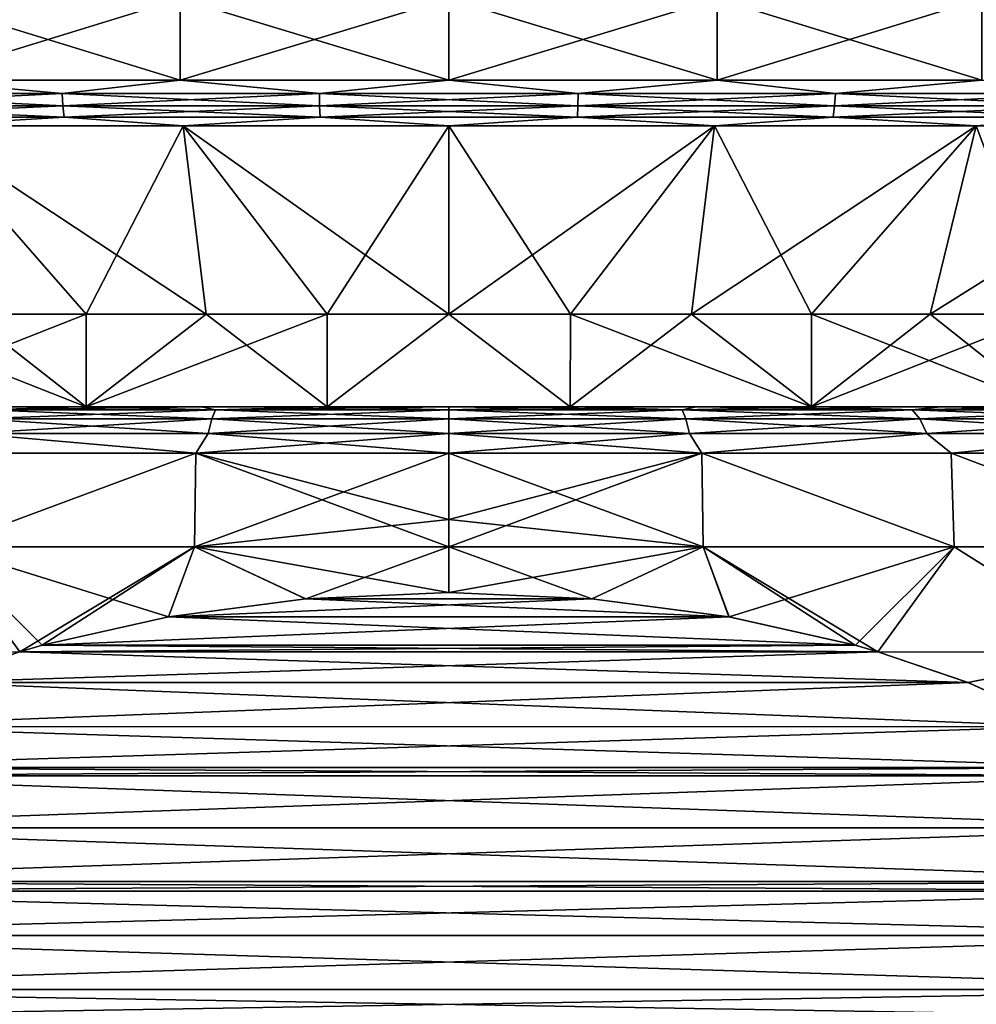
# Model space of a CAD drawing. Header units: millimetres. Extents: x -139 to 106, y -8 to 139.
# Tile 417 of 459: x 74.19 to 79.34, y 41.32 to 46.62. Entities that reach past the tile are written whole.
import ezdxf

# ---------------------------------------------------------------- set-up
doc = ezdxf.new("R2010")
doc.units = ezdxf.units.MM
doc.header["$LTSCALE"] = 53.842063
for name, color, linetype in [('171', 7, 'CONTINUOUS'), ('172', 7, 'CONTINUOUS'), ('173', 7, 'CONTINUOUS'), ('174', 7, 'CONTINUOUS'), ('175', 7, 'CONTINUOUS'), ('176', 7, 'CONTINUOUS'), ('177', 7, 'CONTINUOUS'), ('178', 7, 'CONTINUOUS'), ('411', 7, 'CONTINUOUS'), ('412', 7, 'CONTINUOUS'), ('415', 7, 'CONTINUOUS'), ('418', 7, 'CONTINUOUS'), ('419', 7, 'CONTINUOUS'), ('420', 7, 'CONTINUOUS'), ('423', 7, 'CONTINUOUS')]:
    doc.layers.add(name, color=color, linetype=linetype)

msp = doc.modelspace()

# ---------------------------------------------------------------- linework, layer by layer
at = {"layer": '171', "color": 7, "linetype": 'CONTINUOUS', "true_color": 0x009900}
for points in [[(73.6282, 46.7379, -11.6513), (75.0536, 46.7379, -11.9125), (73.6282, 46.2969, -11.6513), (73.6282, 46.7379, -11.6513)], [(73.6282, 46.2969, -11.6513), (75.0536, 46.7379, -11.9125), (75.0536, 46.2969, -11.9125), (73.6282, 46.2969, -11.6513)], [(75.0536, 46.7379, -11.9125), (76.5, 46.7379, -12), (75.0536, 46.2969, -11.9125), (75.0536, 46.7379, -11.9125)], [(75.0536, 46.2969, -11.9125), (76.5, 46.7379, -12), (76.5, 46.2969, -12), (75.0536, 46.2969, -11.9125)], [(76.5, 46.7379, -12), (77.9464, 46.7379, -11.9125), (76.5, 46.2969, -12), (76.5, 46.7379, -12)], [(76.5, 46.2969, -12), (77.9464, 46.7379, -11.9125), (77.9464, 46.2969, -11.9125), (76.5, 46.2969, -12)], [(77.9464, 46.7379, -11.9125), (79.3718, 46.7379, -11.6513), (77.9464, 46.2969, -11.9125), (77.9464, 46.7379, -11.9125)], [(77.9464, 46.2969, -11.9125), (79.3718, 46.7379, -11.6513), (79.3718, 46.2969, -11.6513), (77.9464, 46.2969, -11.9125)]]:
    msp.add_3dface(points, dxfattribs=at)
at = {"layer": '172', "color": 7, "linetype": 'CONTINUOUS', "true_color": 0x009900}
for points in [[(75.0536, 46.7379, 11.9125), (73.6282, 46.7379, 11.6513), (75.0536, 46.2969, 11.9125), (75.0536, 46.7379, 11.9125)], [(75.0536, 46.2969, 11.9125), (73.6282, 46.7379, 11.6513), (73.6282, 46.2969, 11.6513), (75.0536, 46.2969, 11.9125)], [(76.5, 46.7379, 12), (75.0536, 46.7379, 11.9125), (76.5, 46.2969, 12), (76.5, 46.7379, 12)], [(76.5, 46.2969, 12), (75.0536, 46.7379, 11.9125), (75.0536, 46.2969, 11.9125), (76.5, 46.2969, 12)], [(77.9464, 46.7379, 11.9125), (76.5, 46.7379, 12), (77.9464, 46.2969, 11.9125), (77.9464, 46.7379, 11.9125)], [(77.9464, 46.2969, 11.9125), (76.5, 46.7379, 12), (76.5, 46.2969, 12), (77.9464, 46.2969, 11.9125)], [(79.3718, 46.7379, 11.6513), (77.9464, 46.7379, 11.9125), (79.3718, 46.2969, 11.6513), (79.3718, 46.7379, 11.6513)], [(79.3718, 46.2969, 11.6513), (77.9464, 46.7379, 11.9125), (77.9464, 46.2969, 11.9125), (79.3718, 46.2969, 11.6513)]]:
    msp.add_3dface(points, dxfattribs=at)
at = {"layer": '173', "color": 7, "linetype": 'CONTINUOUS', "true_color": 0x009900}
for points in [[(74.4177, 46.2258, 11.8093), (73.6282, 46.2969, 11.6513), (73.0608, 46.2258, 11.4877), (74.4177, 46.2258, 11.8093)], [(75.0536, 46.2969, 11.9125), (73.6282, 46.2969, 11.6513), (74.4177, 46.2258, 11.8093), (75.0536, 46.2969, 11.9125)], [(75.8028, 46.2258, 11.9711), (75.0536, 46.2969, 11.9125), (74.4177, 46.2258, 11.8093), (75.8028, 46.2258, 11.9711)], [(76.5, 46.2969, 12), (75.0536, 46.2969, 11.9125), (75.8028, 46.2258, 11.9711), (76.5, 46.2969, 12)], [(77.1972, 46.2258, 11.9711), (76.5, 46.2969, 12), (75.8028, 46.2258, 11.9711), (77.1972, 46.2258, 11.9711)], [(77.9464, 46.2969, 11.9125), (76.5, 46.2969, 12), (77.1972, 46.2258, 11.9711), (77.9464, 46.2969, 11.9125)], [(78.5823, 46.2258, 11.8093), (77.9464, 46.2969, 11.9125), (77.1972, 46.2258, 11.9711), (78.5823, 46.2258, 11.8093)], [(79.3718, 46.2969, 11.6513), (77.9464, 46.2969, 11.9125), (78.5823, 46.2258, 11.8093), (79.3718, 46.2969, 11.6513)], [(79.9392, 46.2258, 11.4877), (79.3718, 46.2969, 11.6513), (78.5823, 46.2258, 11.8093), (79.9392, 46.2258, 11.4877)], [(74.4177, 46.2258, 11.8093), (73.0608, 46.2258, 11.4877), (74.4221, 46.1585, 11.7843), (74.4177, 46.2258, 11.8093)], [(73.0608, 46.2258, 11.4877), (73.0681, 46.1585, 11.4634), (74.4221, 46.1585, 11.7843), (73.0608, 46.2258, 11.4877)], [(75.8028, 46.2258, 11.9711), (74.4177, 46.2258, 11.8093), (75.8042, 46.1585, 11.9459), (75.8028, 46.2258, 11.9711)], [(74.4177, 46.2258, 11.8093), (74.4221, 46.1585, 11.7843), (75.8042, 46.1585, 11.9459), (74.4177, 46.2258, 11.8093)], [(77.1972, 46.2258, 11.9711), (75.8028, 46.2258, 11.9711), (77.1958, 46.1585, 11.9459), (77.1972, 46.2258, 11.9711)], [(75.8028, 46.2258, 11.9711), (75.8042, 46.1585, 11.9459), (77.1958, 46.1585, 11.9459), (75.8028, 46.2258, 11.9711)], [(77.1972, 46.2258, 11.9711), (77.1958, 46.1585, 11.9459), (78.5779, 46.1585, 11.7843), (77.1972, 46.2258, 11.9711)], [(78.5823, 46.2258, 11.8093), (77.1972, 46.2258, 11.9711), (78.5779, 46.1585, 11.7843), (78.5823, 46.2258, 11.8093)], [(78.5823, 46.2258, 11.8093), (78.5779, 46.1585, 11.7843), (79.9319, 46.1585, 11.4634), (78.5823, 46.2258, 11.8093)], [(79.9392, 46.2258, 11.4877), (78.5823, 46.2258, 11.8093), (79.9319, 46.1585, 11.4634), (79.9392, 46.2258, 11.4877)], [(73.0797, 46.0991, 11.4246), (74.4291, 46.0991, 11.7444), (73.0681, 46.1585, 11.4634), (73.0797, 46.0991, 11.4246)], [(73.0681, 46.1585, 11.4634), (74.4291, 46.0991, 11.7444), (74.4221, 46.1585, 11.7843), (73.0681, 46.1585, 11.4634)], [(74.4291, 46.0991, 11.7444), (75.8066, 46.0991, 11.9054), (74.4221, 46.1585, 11.7843), (74.4291, 46.0991, 11.7444)], [(74.4221, 46.1585, 11.7843), (75.8066, 46.0991, 11.9054), (75.8042, 46.1585, 11.9459), (74.4221, 46.1585, 11.7843)], [(75.8066, 46.0991, 11.9054), (77.1934, 46.0991, 11.9054), (75.8042, 46.1585, 11.9459), (75.8066, 46.0991, 11.9054)], [(75.8042, 46.1585, 11.9459), (77.1934, 46.0991, 11.9054), (77.1958, 46.1585, 11.9459), (75.8042, 46.1585, 11.9459)], [(77.1934, 46.0991, 11.9054), (78.5709, 46.0991, 11.7444), (77.1958, 46.1585, 11.9459), (77.1934, 46.0991, 11.9054)], [(77.1958, 46.1585, 11.9459), (78.5709, 46.0991, 11.7444), (78.5779, 46.1585, 11.7843), (77.1958, 46.1585, 11.9459)], [(78.5709, 46.0991, 11.7444), (79.9203, 46.0991, 11.4246), (78.5779, 46.1585, 11.7843), (78.5709, 46.0991, 11.7444)], [(78.5779, 46.1585, 11.7843), (79.9203, 46.0991, 11.4246), (79.9319, 46.1585, 11.4634), (78.5779, 46.1585, 11.7843)], [(73.0797, 46.0991, 11.4246), (73.6588, 46.0512, 11.5271), (74.4291, 46.0991, 11.7444), (73.0797, 46.0991, 11.4246)], [(73.6588, 46.0512, 11.5271), (75.069, 46.0512, 11.7855), (74.4291, 46.0991, 11.7444), (73.6588, 46.0512, 11.5271)], [(74.4291, 46.0991, 11.7444), (75.069, 46.0512, 11.7855), (75.8066, 46.0991, 11.9054), (74.4291, 46.0991, 11.7444)], [(75.069, 46.0512, 11.7855), (76.5, 46.0512, 11.8721), (75.8066, 46.0991, 11.9054), (75.069, 46.0512, 11.7855)], [(75.8066, 46.0991, 11.9054), (76.5, 46.0512, 11.8721), (77.1934, 46.0991, 11.9054), (75.8066, 46.0991, 11.9054)], [(76.5, 46.0512, 11.8721), (77.931, 46.0512, 11.7855), (77.1934, 46.0991, 11.9054), (76.5, 46.0512, 11.8721)], [(77.1934, 46.0991, 11.9054), (77.931, 46.0512, 11.7855), (78.5709, 46.0991, 11.7444), (77.1934, 46.0991, 11.9054)], [(77.931, 46.0512, 11.7855), (79.3412, 46.0512, 11.5271), (78.5709, 46.0991, 11.7444), (77.931, 46.0512, 11.7855)], [(78.5709, 46.0991, 11.7444), (79.3412, 46.0512, 11.5271), (79.9203, 46.0991, 11.4246), (78.5709, 46.0991, 11.7444)], [(79.3412, 46.0512, 11.5271), (80.7099, 46.0512, 11.1006), (79.9203, 46.0991, 11.4246), (79.3412, 46.0512, 11.5271)]]:
    msp.add_3dface(points, dxfattribs=at)
at = {"layer": '174', "color": 7, "linetype": 'CONTINUOUS', "true_color": 0x009900}
for points in [[(73.0608, 46.2258, -11.4877), (73.6282, 46.2969, -11.6513), (74.4177, 46.2258, -11.8093), (73.0608, 46.2258, -11.4877)], [(73.6282, 46.2969, -11.6513), (75.0536, 46.2969, -11.9125), (74.4177, 46.2258, -11.8093), (73.6282, 46.2969, -11.6513)], [(74.4177, 46.2258, -11.8093), (75.0536, 46.2969, -11.9125), (75.8028, 46.2258, -11.9711), (74.4177, 46.2258, -11.8093)], [(75.0536, 46.2969, -11.9125), (76.5, 46.2969, -12), (75.8028, 46.2258, -11.9711), (75.0536, 46.2969, -11.9125)], [(75.8028, 46.2258, -11.9711), (76.5, 46.2969, -12), (77.1972, 46.2258, -11.9711), (75.8028, 46.2258, -11.9711)], [(76.5, 46.2969, -12), (77.9464, 46.2969, -11.9125), (77.1972, 46.2258, -11.9711), (76.5, 46.2969, -12)], [(77.1972, 46.2258, -11.9711), (77.9464, 46.2969, -11.9125), (78.5823, 46.2258, -11.8093), (77.1972, 46.2258, -11.9711)], [(77.9464, 46.2969, -11.9125), (79.3718, 46.2969, -11.6513), (78.5823, 46.2258, -11.8093), (77.9464, 46.2969, -11.9125)], [(78.5823, 46.2258, -11.8093), (79.3718, 46.2969, -11.6513), (79.9392, 46.2258, -11.4877), (78.5823, 46.2258, -11.8093)], [(73.0608, 46.2258, -11.4877), (74.4177, 46.2258, -11.8093), (73.0681, 46.1585, -11.4634), (73.0608, 46.2258, -11.4877)], [(74.4177, 46.2258, -11.8093), (74.4221, 46.1585, -11.7843), (73.0681, 46.1585, -11.4634), (74.4177, 46.2258, -11.8093)], [(74.4177, 46.2258, -11.8093), (75.8028, 46.2258, -11.9711), (74.4221, 46.1585, -11.7843), (74.4177, 46.2258, -11.8093)], [(75.8028, 46.2258, -11.9711), (75.8042, 46.1585, -11.9459), (74.4221, 46.1585, -11.7843), (75.8028, 46.2258, -11.9711)], [(75.8028, 46.2258, -11.9711), (77.1972, 46.2258, -11.9711), (75.8042, 46.1585, -11.9459), (75.8028, 46.2258, -11.9711)], [(77.1972, 46.2258, -11.9711), (77.1958, 46.1585, -11.9459), (75.8042, 46.1585, -11.9459), (77.1972, 46.2258, -11.9711)], [(77.1972, 46.2258, -11.9711), (78.5823, 46.2258, -11.8093), (77.1958, 46.1585, -11.9459), (77.1972, 46.2258, -11.9711)], [(78.5823, 46.2258, -11.8093), (78.5779, 46.1585, -11.7843), (77.1958, 46.1585, -11.9459), (78.5823, 46.2258, -11.8093)], [(78.5823, 46.2258, -11.8093), (79.9392, 46.2258, -11.4877), (78.5779, 46.1585, -11.7843), (78.5823, 46.2258, -11.8093)], [(79.9392, 46.2258, -11.4877), (79.9319, 46.1585, -11.4634), (78.5779, 46.1585, -11.7843), (79.9392, 46.2258, -11.4877)], [(74.4221, 46.1585, -11.7843), (73.0797, 46.0991, -11.4246), (73.0681, 46.1585, -11.4634), (74.4221, 46.1585, -11.7843)], [(74.4291, 46.0991, -11.7444), (73.0797, 46.0991, -11.4246), (74.4221, 46.1585, -11.7843), (74.4291, 46.0991, -11.7444)], [(75.8042, 46.1585, -11.9459), (74.4291, 46.0991, -11.7444), (74.4221, 46.1585, -11.7843), (75.8042, 46.1585, -11.9459)], [(75.8066, 46.0991, -11.9054), (74.4291, 46.0991, -11.7444), (75.8042, 46.1585, -11.9459), (75.8066, 46.0991, -11.9054)], [(77.1958, 46.1585, -11.9459), (75.8066, 46.0991, -11.9054), (75.8042, 46.1585, -11.9459), (77.1958, 46.1585, -11.9459)], [(77.1934, 46.0991, -11.9054), (75.8066, 46.0991, -11.9054), (77.1958, 46.1585, -11.9459), (77.1934, 46.0991, -11.9054)], [(78.5709, 46.0991, -11.7444), (77.1934, 46.0991, -11.9054), (78.5779, 46.1585, -11.7843), (78.5709, 46.0991, -11.7444)], [(78.5779, 46.1585, -11.7843), (77.1934, 46.0991, -11.9054), (77.1958, 46.1585, -11.9459), (78.5779, 46.1585, -11.7843)], [(79.9203, 46.0991, -11.4246), (78.5709, 46.0991, -11.7444), (79.9319, 46.1585, -11.4634), (79.9203, 46.0991, -11.4246)], [(79.9319, 46.1585, -11.4634), (78.5709, 46.0991, -11.7444), (78.5779, 46.1585, -11.7843), (79.9319, 46.1585, -11.4634)], [(74.4291, 46.0991, -11.7444), (73.6588, 46.0512, -11.5271), (73.0797, 46.0991, -11.4246), (74.4291, 46.0991, -11.7444)], [(75.069, 46.0512, -11.7855), (73.6588, 46.0512, -11.5271), (74.4291, 46.0991, -11.7444), (75.069, 46.0512, -11.7855)], [(75.8066, 46.0991, -11.9054), (75.069, 46.0512, -11.7855), (74.4291, 46.0991, -11.7444), (75.8066, 46.0991, -11.9054)], [(76.5, 46.0512, -11.8721), (75.069, 46.0512, -11.7855), (75.8066, 46.0991, -11.9054), (76.5, 46.0512, -11.8721)], [(77.1934, 46.0991, -11.9054), (76.5, 46.0512, -11.8721), (75.8066, 46.0991, -11.9054), (77.1934, 46.0991, -11.9054)], [(77.931, 46.0512, -11.7855), (76.5, 46.0512, -11.8721), (77.1934, 46.0991, -11.9054), (77.931, 46.0512, -11.7855)], [(78.5709, 46.0991, -11.7444), (77.931, 46.0512, -11.7855), (77.1934, 46.0991, -11.9054), (78.5709, 46.0991, -11.7444)], [(79.3412, 46.0512, -11.5271), (77.931, 46.0512, -11.7855), (78.5709, 46.0991, -11.7444), (79.3412, 46.0512, -11.5271)], [(79.9203, 46.0991, -11.4246), (79.3412, 46.0512, -11.5271), (78.5709, 46.0991, -11.7444), (79.9203, 46.0991, -11.4246)], [(80.7099, 46.0512, -11.1006), (79.3412, 46.0512, -11.5271), (79.9203, 46.0991, -11.4246), (80.7099, 46.0512, -11.1006)]]:
    msp.add_3dface(points, dxfattribs=at)
at = {"layer": '175', "color": 7, "linetype": 'CONTINUOUS', "true_color": 0x009900}
for points in [[(73.6588, 46.0512, -11.5271), (75.069, 46.0512, -11.7855), (74.5464, 45.0379, -10.2403), (73.6588, 46.0512, -11.5271)], [(73.9074, 45.0379, -10.0975), (73.6588, 46.0512, -11.5271), (74.5464, 45.0379, -10.2403), (73.9074, 45.0379, -10.0975)], [(74.5464, 45.0379, -10.2403), (75.069, 46.0512, -11.7855), (75.1936, 45.0379, -10.3428), (74.5464, 45.0379, -10.2403)], [(75.069, 46.0512, -11.7855), (76.5, 46.0512, -11.8721), (75.8453, 45.0379, -10.4044), (75.069, 46.0512, -11.7855)], [(75.1936, 45.0379, -10.3428), (75.069, 46.0512, -11.7855), (75.8453, 45.0379, -10.4044), (75.1936, 45.0379, -10.3428)], [(75.8453, 45.0379, -10.4044), (76.5, 46.0512, -11.8721), (76.5, 45.0379, -10.425), (75.8453, 45.0379, -10.4044)], [(76.5, 46.0512, -11.8721), (77.931, 46.0512, -11.7855), (76.5, 45.0379, -10.425), (76.5, 46.0512, -11.8721)], [(76.5, 45.0379, -10.425), (77.931, 46.0512, -11.7855), (77.1547, 45.0379, -10.4044), (76.5, 45.0379, -10.425)], [(77.1547, 45.0379, -10.4044), (77.931, 46.0512, -11.7855), (77.8064, 45.0379, -10.3428), (77.1547, 45.0379, -10.4044)], [(77.931, 46.0512, -11.7855), (79.3412, 46.0512, -11.5271), (77.8064, 45.0379, -10.3428), (77.931, 46.0512, -11.7855)], [(77.8064, 45.0379, -10.3428), (79.3412, 46.0512, -11.5271), (78.4536, 45.0379, -10.2403), (77.8064, 45.0379, -10.3428)], [(78.4536, 45.0379, -10.2403), (79.3412, 46.0512, -11.5271), (79.0926, 45.0379, -10.0975), (78.4536, 45.0379, -10.2403)], [(79.3412, 46.0512, -11.5271), (80.7099, 46.0512, -11.1006), (79.0926, 45.0379, -10.0975), (79.3412, 46.0512, -11.5271)], [(79.0926, 45.0379, -10.0975), (80.7099, 46.0512, -11.1006), (79.7214, 45.0379, -9.9148), (79.0926, 45.0379, -10.0975)]]:
    msp.add_3dface(points, dxfattribs=at)
at = {"layer": '176', "color": 7, "linetype": 'CONTINUOUS', "true_color": 0x009900}
for points in [[(75.069, 46.0512, 11.7855), (73.6588, 46.0512, 11.5271), (75.1936, 45.0379, 10.3428), (75.069, 46.0512, 11.7855)], [(75.1936, 45.0379, 10.3428), (73.6588, 46.0512, 11.5271), (74.5464, 45.0379, 10.2403), (75.1936, 45.0379, 10.3428)], [(74.5464, 45.0379, 10.2403), (73.6588, 46.0512, 11.5271), (73.9074, 45.0379, 10.0975), (74.5464, 45.0379, 10.2403)], [(76.5, 46.0512, 11.8721), (75.069, 46.0512, 11.7855), (76.5, 45.0379, 10.425), (76.5, 46.0512, 11.8721)], [(76.5, 45.0379, 10.425), (75.069, 46.0512, 11.7855), (75.8453, 45.0379, 10.4044), (76.5, 45.0379, 10.425)], [(75.8453, 45.0379, 10.4044), (75.069, 46.0512, 11.7855), (75.1936, 45.0379, 10.3428), (75.8453, 45.0379, 10.4044)], [(77.931, 46.0512, 11.7855), (76.5, 46.0512, 11.8721), (77.1547, 45.0379, 10.4044), (77.931, 46.0512, 11.7855)], [(77.1547, 45.0379, 10.4044), (76.5, 46.0512, 11.8721), (76.5, 45.0379, 10.425), (77.1547, 45.0379, 10.4044)], [(77.8064, 45.0379, 10.3428), (77.931, 46.0512, 11.7855), (77.1547, 45.0379, 10.4044), (77.8064, 45.0379, 10.3428)], [(78.4536, 45.0379, 10.2403), (77.931, 46.0512, 11.7855), (77.8064, 45.0379, 10.3428), (78.4536, 45.0379, 10.2403)], [(79.3412, 46.0512, 11.5271), (77.931, 46.0512, 11.7855), (78.4536, 45.0379, 10.2403), (79.3412, 46.0512, 11.5271)], [(79.0926, 45.0379, 10.0975), (79.3412, 46.0512, 11.5271), (78.4536, 45.0379, 10.2403), (79.0926, 45.0379, 10.0975)], [(79.7214, 45.0379, 9.9148), (79.3412, 46.0512, 11.5271), (79.0926, 45.0379, 10.0975), (79.7214, 45.0379, 9.9148)], [(80.7099, 46.0512, 11.1006), (79.3412, 46.0512, 11.5271), (79.7214, 45.0379, 9.9148), (80.7099, 46.0512, 11.1006)]]:
    msp.add_3dface(points, dxfattribs=at)
at = {"layer": '177', "color": 7, "linetype": 'CONTINUOUS', "true_color": 0x009900}
for points in [[(74.5465, 44.5379, 10.2403), (73.2786, 45.0379, 9.9148), (73.2785, 44.5379, 9.9148), (74.5465, 44.5379, 10.2403)], [(73.9074, 45.0379, 10.0975), (73.2786, 45.0379, 9.9148), (74.5465, 44.5379, 10.2403), (73.9074, 45.0379, 10.0975)], [(74.5464, 45.0379, 10.2403), (73.9074, 45.0379, 10.0975), (74.5465, 44.5379, 10.2403), (74.5464, 45.0379, 10.2403)], [(75.1936, 45.0379, 10.3428), (74.5464, 45.0379, 10.2403), (74.5465, 44.5379, 10.2403), (75.1936, 45.0379, 10.3428)], [(75.8454, 44.5379, 10.4044), (75.1936, 45.0379, 10.3428), (74.5465, 44.5379, 10.2403), (75.8454, 44.5379, 10.4044)], [(75.8453, 45.0379, 10.4044), (75.1936, 45.0379, 10.3428), (75.8454, 44.5379, 10.4044), (75.8453, 45.0379, 10.4044)], [(76.5, 45.0379, 10.425), (75.8453, 45.0379, 10.4044), (75.8454, 44.5379, 10.4044), (76.5, 45.0379, 10.425)], [(77.1546, 44.5379, 10.4044), (76.5, 45.0379, 10.425), (75.8454, 44.5379, 10.4044), (77.1546, 44.5379, 10.4044)], [(77.1547, 45.0379, 10.4044), (76.5, 45.0379, 10.425), (77.1546, 44.5379, 10.4044), (77.1547, 45.0379, 10.4044)], [(78.4535, 44.5379, 10.2403), (77.1547, 45.0379, 10.4044), (77.1546, 44.5379, 10.4044), (78.4535, 44.5379, 10.2403)], [(77.8064, 45.0379, 10.3428), (77.1547, 45.0379, 10.4044), (78.4535, 44.5379, 10.2403), (77.8064, 45.0379, 10.3428)], [(78.4536, 45.0379, 10.2403), (77.8064, 45.0379, 10.3428), (78.4535, 44.5379, 10.2403), (78.4536, 45.0379, 10.2403)], [(79.7215, 44.5379, 9.9148), (78.4536, 45.0379, 10.2403), (78.4535, 44.5379, 10.2403), (79.7215, 44.5379, 9.9148)], [(79.0926, 45.0379, 10.0975), (78.4536, 45.0379, 10.2403), (79.7215, 44.5379, 9.9148), (79.0926, 45.0379, 10.0975)], [(79.7214, 45.0379, 9.9148), (79.0926, 45.0379, 10.0975), (79.7215, 44.5379, 9.9148), (79.7214, 45.0379, 9.9148)]]:
    msp.add_3dface(points, dxfattribs=at)
at = {"layer": '178', "color": 7, "linetype": 'CONTINUOUS', "true_color": 0x009900}
for points in [[(73.9074, 45.0379, -10.0975), (74.5464, 45.0379, -10.2403), (73.2785, 44.5379, -9.9148), (73.9074, 45.0379, -10.0975)], [(73.2785, 44.5379, -9.9148), (74.5464, 45.0379, -10.2403), (74.5465, 44.5379, -10.2403), (73.2785, 44.5379, -9.9148)], [(74.5464, 45.0379, -10.2403), (75.1936, 45.0379, -10.3428), (74.5465, 44.5379, -10.2403), (74.5464, 45.0379, -10.2403)], [(75.1936, 45.0379, -10.3428), (75.8453, 45.0379, -10.4044), (74.5465, 44.5379, -10.2403), (75.1936, 45.0379, -10.3428)], [(74.5465, 44.5379, -10.2403), (75.8453, 45.0379, -10.4044), (75.8454, 44.5379, -10.4044), (74.5465, 44.5379, -10.2403)], [(75.8453, 45.0379, -10.4044), (76.5, 45.0379, -10.425), (75.8454, 44.5379, -10.4044), (75.8453, 45.0379, -10.4044)], [(75.8454, 44.5379, -10.4044), (76.5, 45.0379, -10.425), (77.1546, 44.5379, -10.4044), (75.8454, 44.5379, -10.4044)], [(76.5, 45.0379, -10.425), (77.1547, 45.0379, -10.4044), (77.1546, 44.5379, -10.4044), (76.5, 45.0379, -10.425)], [(77.1547, 45.0379, -10.4044), (77.8064, 45.0379, -10.3428), (77.1546, 44.5379, -10.4044), (77.1547, 45.0379, -10.4044)], [(77.1546, 44.5379, -10.4044), (77.8064, 45.0379, -10.3428), (78.4535, 44.5379, -10.2403), (77.1546, 44.5379, -10.4044)], [(77.8064, 45.0379, -10.3428), (78.4536, 45.0379, -10.2403), (78.4535, 44.5379, -10.2403), (77.8064, 45.0379, -10.3428)], [(78.4536, 45.0379, -10.2403), (79.0926, 45.0379, -10.0975), (78.4535, 44.5379, -10.2403), (78.4536, 45.0379, -10.2403)], [(79.0926, 45.0379, -10.0975), (79.7214, 45.0379, -9.9148), (78.4535, 44.5379, -10.2403), (79.0926, 45.0379, -10.0975)], [(78.4535, 44.5379, -10.2403), (79.7214, 45.0379, -9.9148), (79.7215, 44.5379, -9.9148), (78.4535, 44.5379, -10.2403)]]:
    msp.add_3dface(points, dxfattribs=at)
at = {"layer": '411', "linetype": 'CONTINUOUS'}
for points in [[(76.5, 43.9307, 11.6728), (77.8702, 43.7847, 11.7227), (76.5, 44.2879, 11.3072), (76.5, 43.9307, 11.6728)], [(76.5, 44.2879, 11.3072), (77.8702, 43.7847, 11.7227), (77.8629, 44.2879, 11.2247), (76.5, 44.2879, 11.3072)], [(77.8702, 43.7847, -11.7227), (76.5, 43.7847, -11.8025), (77.8629, 44.2879, -11.2247), (77.8702, 43.7847, -11.7227)], [(77.8629, 44.2879, -11.2247), (76.5, 43.7847, -11.8025), (76.5, 43.9307, -11.6728), (77.8629, 44.2879, -11.2247)], [(76.5, 44.2879, -11.3072), (77.8629, 44.2879, -11.2247), (76.5, 43.9307, -11.6728), (76.5, 44.2879, -11.3072)], [(77.8702, 43.7847, 11.7227), (79.2218, 43.7847, 11.4843), (77.8629, 44.2879, 11.2247), (77.8702, 43.7847, 11.7227)], [(77.8629, 44.2879, 11.2247), (79.2218, 43.7847, 11.4843), (79.206, 44.2879, 10.9786), (77.8629, 44.2879, 11.2247)], [(79.2218, 43.7847, -11.4843), (77.8702, 43.7847, -11.7227), (77.8629, 44.2879, -11.2247), (79.2218, 43.7847, -11.4843)], [(79.206, 44.2879, -10.9786), (79.2218, 43.7847, -11.4843), (77.8629, 44.2879, -11.2247), (79.206, 44.2879, -10.9786)], [(79.2218, 43.7847, 11.4843), (80.5367, 43.7847, 11.0907), (79.206, 44.2879, 10.9786), (79.2218, 43.7847, 11.4843)], [(79.206, 44.2879, 10.9786), (80.5367, 43.7847, 11.0907), (80.5096, 44.2879, 10.5724), (79.206, 44.2879, 10.9786)], [(80.5367, 43.7847, -11.0907), (79.2218, 43.7847, -11.4843), (79.206, 44.2879, -10.9786), (80.5367, 43.7847, -11.0907)], [(80.5096, 44.2879, -10.5724), (80.5367, 43.7847, -11.0907), (79.206, 44.2879, -10.9786), (80.5096, 44.2879, -10.5724)], [(76.5, 43.7847, 11.8025), (77.8702, 43.7847, 11.7227), (76.5, 43.9307, 11.6728), (76.5, 43.7847, 11.8025)], [(76.5, 43.7847, 11.8025), (76.5, 43.5379, 12), (77.2707, 43.5047, 12), (76.5, 43.7847, 11.8025)], [(77.8702, 43.7847, 11.7227), (76.5, 43.7847, 11.8025), (77.2707, 43.5047, 12), (77.8702, 43.7847, 11.7227)], [(76.5, 43.7847, -11.8025), (77.8702, 43.7847, -11.7227), (76.5, 43.5379, -12), (76.5, 43.7847, -11.8025)], [(76.5, 43.5379, -12), (77.8702, 43.7847, -11.7227), (77.271, 43.5047, -12), (76.5, 43.5379, -12)], [(78.0092, 43.4076, 12), (77.8702, 43.7847, 11.7227), (77.2707, 43.5047, 12), (78.0092, 43.4076, 12)], [(77.271, 43.5047, -12), (77.8702, 43.7847, -11.7227), (78.0098, 43.4075, -12), (77.271, 43.5047, -12)], [(79.2218, 43.7847, 11.4843), (77.8702, 43.7847, 11.7227), (78.8111, 43.2188, 12), (79.2218, 43.7847, 11.4843)], [(78.8111, 43.2188, 12), (77.8702, 43.7847, 11.7227), (78.6896, 43.2538, 12), (78.8111, 43.2188, 12)], [(78.6896, 43.2538, 12), (77.8702, 43.7847, 11.7227), (78.0092, 43.4076, 12), (78.6896, 43.2538, 12)], [(77.8702, 43.7847, -11.7227), (79.2218, 43.7847, -11.4843), (78.0098, 43.4075, -12), (77.8702, 43.7847, -11.7227)], [(78.0098, 43.4075, -12), (79.2218, 43.7847, -11.4843), (78.6903, 43.2536, -12), (78.0098, 43.4075, -12)], [(78.6903, 43.2536, -12), (79.2218, 43.7847, -11.4843), (78.8112, 43.2188, -12), (78.6903, 43.2536, -12)], [(80.1256, 43.216, 11.6722), (79.2218, 43.7847, 11.4843), (78.8111, 43.2188, 12), (80.1256, 43.216, 11.6722)], [(78.8112, 43.2188, -12), (79.2218, 43.7847, -11.4843), (80.1256, 43.216, -11.6722), (78.8112, 43.2188, -12)], [(80.5367, 43.7847, 11.0907), (79.2218, 43.7847, 11.4843), (80.1256, 43.216, 11.6722), (80.5367, 43.7847, 11.0907)], [(79.2218, 43.7847, -11.4843), (80.5367, 43.7847, -11.0907), (80.1256, 43.216, -11.6722), (79.2218, 43.7847, -11.4843)], [(80.1256, 43.216, 11.6722), (78.8111, 43.2188, 12), (79.2959, 43.053, 12), (80.1256, 43.216, 11.6722)], [(78.8112, 43.2188, -12), (80.1256, 43.216, -11.6722), (79.2966, 43.0527, -12), (78.8112, 43.2188, -12)], [(80.1256, 43.216, 11.6722), (79.2959, 43.053, 12), (79.8212, 42.8156, 12), (80.1256, 43.216, 11.6722)], [(80.1256, 43.216, -11.6722), (79.8219, 42.8152, -12), (79.2966, 43.0527, -12), (80.1256, 43.216, -11.6722)]]:
    msp.add_3dface(points, dxfattribs=at)
at = {"layer": '412', "linetype": 'CONTINUOUS'}
for points in [[(74.5465, 44.5379, 10.2403), (73.2785, 44.5379, 9.9148), (74.5049, 44.5379, 10.4571), (74.5465, 44.5379, 10.2403)], [(74.5049, 44.5379, 10.4571), (73.2785, 44.5379, 9.9148), (73.852, 44.5379, 10.3112), (74.5049, 44.5379, 10.4571)], [(73.2785, 44.5379, -9.9148), (74.5465, 44.5379, -10.2403), (73.852, 44.5379, -10.3112), (73.2785, 44.5379, -9.9148)], [(73.852, 44.5379, -10.3112), (74.5465, 44.5379, -10.2403), (74.5049, 44.5379, -10.4571), (73.852, 44.5379, -10.3112)], [(75.1659, 44.5379, 10.5618), (74.5465, 44.5379, 10.2403), (74.5049, 44.5379, 10.4571), (75.1659, 44.5379, 10.5618)], [(74.5049, 44.5379, -10.4571), (74.5465, 44.5379, -10.2403), (75.166, 44.5379, -10.5618), (74.5049, 44.5379, -10.4571)], [(75.8454, 44.5379, 10.4044), (74.5465, 44.5379, 10.2403), (75.8322, 44.5379, 10.6248), (75.8454, 44.5379, 10.4044)], [(75.8322, 44.5379, 10.6248), (74.5465, 44.5379, 10.2403), (75.1659, 44.5379, 10.5618), (75.8322, 44.5379, 10.6248)], [(74.5465, 44.5379, -10.2403), (75.8454, 44.5379, -10.4044), (75.166, 44.5379, -10.5618), (74.5465, 44.5379, -10.2403)], [(75.166, 44.5379, -10.5618), (75.8454, 44.5379, -10.4044), (75.8322, 44.5379, -10.6248), (75.166, 44.5379, -10.5618)], [(76.5, 44.5379, 10.6458), (75.8454, 44.5379, 10.4044), (75.8322, 44.5379, 10.6248), (76.5, 44.5379, 10.6458)], [(75.8454, 44.5379, -10.4044), (76.5, 44.5379, -10.6458), (75.8322, 44.5379, -10.6248), (75.8454, 44.5379, -10.4044)], [(77.1546, 44.5379, 10.4044), (75.8454, 44.5379, 10.4044), (76.5, 44.5379, 10.6458), (77.1546, 44.5379, 10.4044)], [(75.8454, 44.5379, -10.4044), (77.1546, 44.5379, -10.4044), (76.5, 44.5379, -10.6458), (75.8454, 44.5379, -10.4044)], [(77.1678, 44.5379, 10.6248), (77.1546, 44.5379, 10.4044), (76.5, 44.5379, 10.6458), (77.1678, 44.5379, 10.6248)], [(76.5, 44.5379, -10.6458), (77.1546, 44.5379, -10.4044), (77.1678, 44.5379, -10.6248), (76.5, 44.5379, -10.6458)], [(78.4535, 44.5379, 10.2403), (77.1546, 44.5379, 10.4044), (77.834, 44.5379, 10.5618), (78.4535, 44.5379, 10.2403)], [(77.834, 44.5379, 10.5618), (77.1546, 44.5379, 10.4044), (77.1678, 44.5379, 10.6248), (77.834, 44.5379, 10.5618)], [(77.1546, 44.5379, -10.4044), (78.4535, 44.5379, -10.2403), (77.1678, 44.5379, -10.6248), (77.1546, 44.5379, -10.4044)], [(77.1678, 44.5379, -10.6248), (78.4535, 44.5379, -10.2403), (77.8341, 44.5379, -10.5618), (77.1678, 44.5379, -10.6248)], [(78.4951, 44.5379, 10.4571), (78.4535, 44.5379, 10.2403), (77.834, 44.5379, 10.5618), (78.4951, 44.5379, 10.4571)], [(77.8341, 44.5379, -10.5618), (78.4535, 44.5379, -10.2403), (78.4951, 44.5379, -10.4571), (77.8341, 44.5379, -10.5618)], [(79.7215, 44.5379, 9.9148), (78.4535, 44.5379, 10.2403), (79.148, 44.5379, 10.3112), (79.7215, 44.5379, 9.9148)], [(79.148, 44.5379, 10.3112), (78.4535, 44.5379, 10.2403), (78.4951, 44.5379, 10.4571), (79.148, 44.5379, 10.3112)], [(78.4535, 44.5379, -10.2403), (79.7215, 44.5379, -9.9148), (78.4951, 44.5379, -10.4571), (78.4535, 44.5379, -10.2403)], [(78.4951, 44.5379, -10.4571), (79.7215, 44.5379, -9.9148), (79.148, 44.5379, -10.3112), (78.4951, 44.5379, -10.4571)], [(79.7904, 44.5379, 10.1245), (79.7215, 44.5379, 9.9148), (79.148, 44.5379, 10.3112), (79.7904, 44.5379, 10.1245)], [(79.148, 44.5379, -10.3112), (79.7215, 44.5379, -9.9148), (79.7904, 44.5379, -10.1245), (79.148, 44.5379, -10.3112)]]:
    msp.add_3dface(points, dxfattribs=at)
at = {"layer": '415', "linetype": 'CONTINUOUS'}
for points in [[(75.1298, 43.7847, -11.7227), (73.7782, 43.7847, -11.4843), (75.1371, 44.2879, -11.2247), (75.1298, 43.7847, -11.7227)], [(75.1371, 44.2879, -11.2247), (73.7782, 43.7847, -11.4843), (73.794, 44.2879, -10.9786), (75.1371, 44.2879, -11.2247)], [(73.7782, 43.7847, 11.4843), (75.1298, 43.7847, 11.7227), (75.1371, 44.2879, 11.2247), (73.7782, 43.7847, 11.4843)], [(73.794, 44.2879, 10.9786), (73.7782, 43.7847, 11.4843), (75.1371, 44.2879, 11.2247), (73.794, 44.2879, 10.9786)], [(75.1298, 43.7847, 11.7227), (76.5, 43.7847, 11.8025), (75.1371, 44.2879, 11.2247), (75.1298, 43.7847, 11.7227)], [(76.5, 44.2879, -11.3072), (76.5, 43.9307, -11.6728), (75.1298, 43.7847, -11.7227), (76.5, 44.2879, -11.3072)], [(76.5, 44.2879, -11.3072), (75.1298, 43.7847, -11.7227), (75.1371, 44.2879, -11.2247), (76.5, 44.2879, -11.3072)], [(76.5, 43.7847, 11.8025), (76.5, 43.9307, 11.6728), (75.1371, 44.2879, 11.2247), (76.5, 43.7847, 11.8025)], [(76.5, 43.9307, 11.6728), (76.5, 44.2879, 11.3072), (75.1371, 44.2879, 11.2247), (76.5, 43.9307, 11.6728)], [(76.5, 43.9307, -11.6728), (76.5, 43.7847, -11.8025), (75.1298, 43.7847, -11.7227), (76.5, 43.9307, -11.6728)], [(74.1889, 43.2188, -12), (72.8744, 43.216, -11.6722), (73.7782, 43.7847, -11.4843), (74.1889, 43.2188, -12)], [(74.1888, 43.2188, 12), (74.3097, 43.2536, 12), (73.7782, 43.7847, 11.4843), (74.1888, 43.2188, 12)], [(73.7782, 43.7847, 11.4843), (74.3097, 43.2536, 12), (74.9902, 43.4075, 12), (73.7782, 43.7847, 11.4843)], [(75.1298, 43.7847, -11.7227), (74.1889, 43.2188, -12), (73.7782, 43.7847, -11.4843), (75.1298, 43.7847, -11.7227)], [(75.1298, 43.7847, 11.7227), (73.7782, 43.7847, 11.4843), (74.9902, 43.4075, 12), (75.1298, 43.7847, 11.7227)], [(74.3104, 43.2538, -12), (74.1889, 43.2188, -12), (75.1298, 43.7847, -11.7227), (74.3104, 43.2538, -12)], [(74.9908, 43.4076, -12), (74.3104, 43.2538, -12), (75.1298, 43.7847, -11.7227), (74.9908, 43.4076, -12)], [(75.729, 43.5047, 12), (75.1298, 43.7847, 11.7227), (74.9902, 43.4075, 12), (75.729, 43.5047, 12)], [(75.7293, 43.5047, -12), (74.9908, 43.4076, -12), (75.1298, 43.7847, -11.7227), (75.7293, 43.5047, -12)], [(76.5, 43.5379, 12), (76.5, 43.7847, 11.8025), (75.1298, 43.7847, 11.7227), (76.5, 43.5379, 12)], [(76.5, 43.5379, 12), (75.1298, 43.7847, 11.7227), (75.729, 43.5047, 12), (76.5, 43.5379, 12)], [(76.5, 43.7847, -11.8025), (75.7293, 43.5047, -12), (75.1298, 43.7847, -11.7227), (76.5, 43.7847, -11.8025)], [(76.5, 43.7847, -11.8025), (76.5, 43.5379, -12), (75.7293, 43.5047, -12), (76.5, 43.7847, -11.8025)], [(72.8744, 43.216, -11.6722), (74.1889, 43.2188, -12), (73.7041, 43.053, -12), (72.8744, 43.216, -11.6722)]]:
    msp.add_3dface(points, dxfattribs=at)
at = {"layer": '418', "linetype": 'CONTINUOUS'}
for points in [[(76.5, 44.5379, -10.6458), (77.1678, 44.5379, -10.6248), (76.5, 44.5217, -10.8255), (76.5, 44.5379, -10.6458)], [(76.5, 44.5217, -10.8255), (77.1678, 44.5379, -10.6248), (77.7568, 44.5217, -10.7523), (76.5, 44.5217, -10.8255)], [(77.1678, 44.5379, 10.6248), (76.5, 44.5379, 10.6458), (77.7568, 44.5217, 10.7523), (77.1678, 44.5379, 10.6248)], [(77.7568, 44.5217, 10.7523), (76.5, 44.5379, 10.6458), (76.5, 44.5217, 10.8255), (77.7568, 44.5217, 10.7523)], [(76.5, 44.5217, -10.8255), (77.7568, 44.5217, -10.7523), (76.5, 44.4733, -10.9995), (76.5, 44.5217, -10.8255)], [(76.5, 44.4733, -10.9995), (77.7568, 44.5217, -10.7523), (77.777, 44.4733, -10.9251), (76.5, 44.4733, -10.9995)], [(77.7568, 44.5217, 10.7523), (76.5, 44.5217, 10.8255), (77.777, 44.4733, 10.9251), (77.7568, 44.5217, 10.7523)], [(77.777, 44.4733, 10.9251), (76.5, 44.5217, 10.8255), (76.5, 44.4733, 10.9995), (77.777, 44.4733, 10.9251)], [(77.1678, 44.5379, -10.6248), (77.8341, 44.5379, -10.5618), (77.7568, 44.5217, -10.7523), (77.1678, 44.5379, -10.6248)], [(77.834, 44.5379, 10.5618), (77.1678, 44.5379, 10.6248), (77.7568, 44.5217, 10.7523), (77.834, 44.5379, 10.5618)], [(77.8341, 44.5379, -10.5618), (78.4951, 44.5379, -10.4571), (77.7568, 44.5217, -10.7523), (77.8341, 44.5379, -10.5618)], [(77.7568, 44.5217, -10.7523), (78.4951, 44.5379, -10.4571), (78.9965, 44.5217, -10.5337), (77.7568, 44.5217, -10.7523)], [(78.9965, 44.5217, 10.5337), (77.834, 44.5379, 10.5618), (77.7568, 44.5217, 10.7523), (78.9965, 44.5217, 10.5337)], [(77.7568, 44.5217, -10.7523), (78.9965, 44.5217, -10.5337), (77.777, 44.4733, -10.9251), (77.7568, 44.5217, -10.7523)], [(78.9965, 44.5217, 10.5337), (77.7568, 44.5217, 10.7523), (79.0367, 44.4733, 10.703), (78.9965, 44.5217, 10.5337)], [(79.0367, 44.4733, 10.703), (77.7568, 44.5217, 10.7523), (77.777, 44.4733, 10.9251), (79.0367, 44.4733, 10.703)], [(77.777, 44.4733, -10.9251), (78.9965, 44.5217, -10.5337), (79.0367, 44.4733, -10.703), (77.777, 44.4733, -10.9251)], [(78.4951, 44.5379, 10.4571), (77.834, 44.5379, 10.5618), (78.9965, 44.5217, 10.5337), (78.4951, 44.5379, 10.4571)], [(78.4951, 44.5379, -10.4571), (79.148, 44.5379, -10.3112), (78.9965, 44.5217, -10.5337), (78.4951, 44.5379, -10.4571)], [(79.148, 44.5379, 10.3112), (78.4951, 44.5379, 10.4571), (78.9965, 44.5217, 10.5337), (79.148, 44.5379, 10.3112)], [(79.148, 44.5379, -10.3112), (79.7904, 44.5379, -10.1245), (78.9965, 44.5217, -10.5337), (79.148, 44.5379, -10.3112)], [(78.9965, 44.5217, -10.5337), (79.7904, 44.5379, -10.1245), (80.2025, 44.5217, -10.1726), (78.9965, 44.5217, -10.5337)], [(80.2025, 44.5217, 10.1726), (79.148, 44.5379, 10.3112), (78.9965, 44.5217, 10.5337), (80.2025, 44.5217, 10.1726)], [(78.9965, 44.5217, -10.5337), (80.2025, 44.5217, -10.1726), (79.0367, 44.4733, -10.703), (78.9965, 44.5217, -10.5337)], [(80.2025, 44.5217, 10.1726), (78.9965, 44.5217, 10.5337), (80.262, 44.4733, 10.3361), (80.2025, 44.5217, 10.1726)], [(80.262, 44.4733, 10.3361), (78.9965, 44.5217, 10.5337), (79.0367, 44.4733, 10.703), (80.262, 44.4733, 10.3361)], [(79.0367, 44.4733, -10.703), (80.2025, 44.5217, -10.1726), (80.262, 44.4733, -10.3361), (79.0367, 44.4733, -10.703)], [(79.7904, 44.5379, 10.1245), (79.148, 44.5379, 10.3112), (80.2025, 44.5217, 10.1726), (79.7904, 44.5379, 10.1245)], [(76.5, 44.4733, -10.9995), (77.777, 44.4733, -10.9251), (76.5, 44.3944, -11.162), (76.5, 44.4733, -10.9995)], [(76.5, 44.3944, -11.162), (77.777, 44.4733, -10.9251), (77.7958, 44.3944, -11.0865), (76.5, 44.3944, -11.162)], [(77.777, 44.4733, 10.9251), (76.5, 44.4733, 10.9995), (77.7958, 44.3944, 11.0865), (77.777, 44.4733, 10.9251)], [(77.7958, 44.3944, 11.0865), (76.5, 44.4733, 10.9995), (76.5, 44.3944, 11.162), (77.7958, 44.3944, 11.0865)], [(77.777, 44.4733, -10.9251), (79.0367, 44.4733, -10.703), (77.7958, 44.3944, -11.0865), (77.777, 44.4733, -10.9251)], [(79.0367, 44.4733, 10.703), (77.777, 44.4733, 10.9251), (79.0741, 44.3944, 10.8611), (79.0367, 44.4733, 10.703)], [(79.0741, 44.3944, 10.8611), (77.777, 44.4733, 10.9251), (77.7958, 44.3944, 11.0865), (79.0741, 44.3944, 10.8611)], [(77.7958, 44.3944, -11.0865), (79.0367, 44.4733, -10.703), (79.0741, 44.3944, -10.8611), (77.7958, 44.3944, -11.0865)], [(79.0367, 44.4733, -10.703), (80.262, 44.4733, -10.3361), (79.0741, 44.3944, -10.8611), (79.0367, 44.4733, -10.703)], [(80.262, 44.4733, 10.3361), (79.0367, 44.4733, 10.703), (80.3176, 44.3944, 10.4888), (80.262, 44.4733, 10.3361)], [(80.3176, 44.3944, 10.4888), (79.0367, 44.4733, 10.703), (79.0741, 44.3944, 10.8611), (80.3176, 44.3944, 10.4888)], [(79.0741, 44.3944, -10.8611), (80.262, 44.4733, -10.3361), (80.3176, 44.3944, -10.4888), (79.0741, 44.3944, -10.8611)], [(76.5, 44.2879, 11.3072), (77.8629, 44.2879, 11.2247), (76.5, 44.3944, 11.162), (76.5, 44.2879, 11.3072)], [(77.8629, 44.2879, 11.2247), (77.7958, 44.3944, 11.0865), (76.5, 44.3944, 11.162), (77.8629, 44.2879, 11.2247)], [(77.8629, 44.2879, -11.2247), (76.5, 44.2879, -11.3072), (77.7958, 44.3944, -11.0865), (77.8629, 44.2879, -11.2247)], [(76.5, 44.2879, -11.3072), (76.5, 44.3944, -11.162), (77.7958, 44.3944, -11.0865), (76.5, 44.2879, -11.3072)], [(77.8629, 44.2879, 11.2247), (79.0741, 44.3944, 10.8611), (77.7958, 44.3944, 11.0865), (77.8629, 44.2879, 11.2247)], [(77.8629, 44.2879, -11.2247), (77.7958, 44.3944, -11.0865), (79.0741, 44.3944, -10.8611), (77.8629, 44.2879, -11.2247)], [(77.8629, 44.2879, 11.2247), (79.206, 44.2879, 10.9786), (79.0741, 44.3944, 10.8611), (77.8629, 44.2879, 11.2247)], [(79.206, 44.2879, -10.9786), (77.8629, 44.2879, -11.2247), (79.0741, 44.3944, -10.8611), (79.206, 44.2879, -10.9786)], [(79.206, 44.2879, 10.9786), (80.3176, 44.3944, 10.4888), (79.0741, 44.3944, 10.8611), (79.206, 44.2879, 10.9786)], [(79.206, 44.2879, -10.9786), (79.0741, 44.3944, -10.8611), (80.3176, 44.3944, -10.4888), (79.206, 44.2879, -10.9786)], [(79.206, 44.2879, 10.9786), (80.5096, 44.2879, 10.5724), (80.3176, 44.3944, 10.4888), (79.206, 44.2879, 10.9786)], [(80.5096, 44.2879, -10.5724), (79.206, 44.2879, -10.9786), (80.3176, 44.3944, -10.4888), (80.5096, 44.2879, -10.5724)]]:
    msp.add_3dface(points, dxfattribs=at)
at = {"layer": '419', "linetype": 'CONTINUOUS'}
for points in [[(74.5049, 44.5379, 10.4571), (73.852, 44.5379, 10.3112), (74.0035, 44.5217, 10.5337), (74.5049, 44.5379, 10.4571)], [(73.852, 44.5379, -10.3112), (74.5049, 44.5379, -10.4571), (74.0035, 44.5217, -10.5337), (73.852, 44.5379, -10.3112)], [(75.223, 44.4733, 10.9251), (74.0035, 44.5217, 10.5337), (73.9633, 44.4733, 10.703), (75.223, 44.4733, 10.9251)], [(74.0035, 44.5217, -10.5337), (75.2432, 44.5217, -10.7523), (73.9633, 44.4733, -10.703), (74.0035, 44.5217, -10.5337)], [(73.9633, 44.4733, -10.703), (75.2432, 44.5217, -10.7523), (75.223, 44.4733, -10.9251), (73.9633, 44.4733, -10.703)], [(75.2432, 44.5217, 10.7523), (74.5049, 44.5379, 10.4571), (74.0035, 44.5217, 10.5337), (75.2432, 44.5217, 10.7523)], [(74.5049, 44.5379, -10.4571), (75.166, 44.5379, -10.5618), (74.0035, 44.5217, -10.5337), (74.5049, 44.5379, -10.4571)], [(74.0035, 44.5217, -10.5337), (75.166, 44.5379, -10.5618), (75.2432, 44.5217, -10.7523), (74.0035, 44.5217, -10.5337)], [(75.2432, 44.5217, 10.7523), (74.0035, 44.5217, 10.5337), (75.223, 44.4733, 10.9251), (75.2432, 44.5217, 10.7523)], [(75.1659, 44.5379, 10.5618), (74.5049, 44.5379, 10.4571), (75.2432, 44.5217, 10.7523), (75.1659, 44.5379, 10.5618)], [(75.8322, 44.5379, 10.6248), (75.1659, 44.5379, 10.5618), (75.2432, 44.5217, 10.7523), (75.8322, 44.5379, 10.6248)], [(75.166, 44.5379, -10.5618), (75.8322, 44.5379, -10.6248), (75.2432, 44.5217, -10.7523), (75.166, 44.5379, -10.5618)], [(76.5, 44.5217, -10.8255), (76.5, 44.4733, -10.9995), (75.223, 44.4733, -10.9251), (76.5, 44.5217, -10.8255)], [(75.2432, 44.5217, -10.7523), (76.5, 44.5217, -10.8255), (75.223, 44.4733, -10.9251), (75.2432, 44.5217, -10.7523)], [(76.5, 44.4733, 10.9995), (75.2432, 44.5217, 10.7523), (75.223, 44.4733, 10.9251), (76.5, 44.4733, 10.9995)], [(75.8322, 44.5379, -10.6248), (76.5, 44.5379, -10.6458), (75.2432, 44.5217, -10.7523), (75.8322, 44.5379, -10.6248)], [(76.5, 44.5379, -10.6458), (76.5, 44.5217, -10.8255), (75.2432, 44.5217, -10.7523), (76.5, 44.5379, -10.6458)], [(76.5, 44.5217, 10.8255), (75.8322, 44.5379, 10.6248), (75.2432, 44.5217, 10.7523), (76.5, 44.5217, 10.8255)], [(76.5, 44.4733, 10.9995), (76.5, 44.5217, 10.8255), (75.2432, 44.5217, 10.7523), (76.5, 44.4733, 10.9995)], [(76.5, 44.5379, 10.6458), (75.8322, 44.5379, 10.6248), (76.5, 44.5217, 10.8255), (76.5, 44.5379, 10.6458)], [(75.2042, 44.3944, 11.0865), (73.9633, 44.4733, 10.703), (73.9259, 44.3944, 10.8611), (75.2042, 44.3944, 11.0865)], [(73.9633, 44.4733, -10.703), (75.223, 44.4733, -10.9251), (73.9259, 44.3944, -10.8611), (73.9633, 44.4733, -10.703)], [(73.9259, 44.3944, -10.8611), (75.223, 44.4733, -10.9251), (75.2042, 44.3944, -11.0865), (73.9259, 44.3944, -10.8611)], [(75.223, 44.4733, 10.9251), (73.9633, 44.4733, 10.703), (75.2042, 44.3944, 11.0865), (75.223, 44.4733, 10.9251)], [(76.5, 44.4733, -10.9995), (76.5, 44.3944, -11.162), (75.2042, 44.3944, -11.0865), (76.5, 44.4733, -10.9995)], [(75.223, 44.4733, -10.9251), (76.5, 44.4733, -10.9995), (75.2042, 44.3944, -11.0865), (75.223, 44.4733, -10.9251)], [(76.5, 44.3944, 11.162), (75.223, 44.4733, 10.9251), (75.2042, 44.3944, 11.0865), (76.5, 44.3944, 11.162)], [(76.5, 44.3944, 11.162), (76.5, 44.4733, 10.9995), (75.223, 44.4733, 10.9251), (76.5, 44.3944, 11.162)], [(75.1371, 44.2879, -11.2247), (73.794, 44.2879, -10.9786), (73.9259, 44.3944, -10.8611), (75.1371, 44.2879, -11.2247)], [(73.794, 44.2879, 10.9786), (75.1371, 44.2879, 11.2247), (73.9259, 44.3944, 10.8611), (73.794, 44.2879, 10.9786)], [(75.1371, 44.2879, -11.2247), (73.9259, 44.3944, -10.8611), (75.2042, 44.3944, -11.0865), (75.1371, 44.2879, -11.2247)], [(75.1371, 44.2879, 11.2247), (75.2042, 44.3944, 11.0865), (73.9259, 44.3944, 10.8611), (75.1371, 44.2879, 11.2247)], [(75.1371, 44.2879, 11.2247), (76.5, 44.2879, 11.3072), (75.2042, 44.3944, 11.0865), (75.1371, 44.2879, 11.2247)], [(76.5, 44.2879, -11.3072), (75.1371, 44.2879, -11.2247), (76.5, 44.3944, -11.162), (76.5, 44.2879, -11.3072)], [(76.5, 44.3944, -11.162), (75.1371, 44.2879, -11.2247), (75.2042, 44.3944, -11.0865), (76.5, 44.3944, -11.162)], [(76.5, 44.2879, 11.3072), (76.5, 44.3944, 11.162), (75.2042, 44.3944, 11.0865), (76.5, 44.2879, 11.3072)]]:
    msp.add_3dface(points, dxfattribs=at)
at = {"layer": '420', "linetype": 'CONTINUOUS'}
for points in [[(78.0092, 43.4076, 12), (75.729, 43.5047, 12), (74.9902, 43.4075, 12), (78.0092, 43.4076, 12)], [(77.2707, 43.5047, 12), (76.5, 43.5379, 12), (75.729, 43.5047, 12), (77.2707, 43.5047, 12)], [(78.0092, 43.4076, 12), (77.2707, 43.5047, 12), (75.729, 43.5047, 12), (78.0092, 43.4076, 12)], [(74.3097, 43.2536, 12), (78.6896, 43.2538, 12), (74.9902, 43.4075, 12), (74.3097, 43.2536, 12)], [(78.6896, 43.2538, 12), (78.0092, 43.4076, 12), (74.9902, 43.4075, 12), (78.6896, 43.2538, 12)], [(78.8111, 43.2188, 12), (78.6896, 43.2538, 12), (74.1888, 43.2188, 12), (78.8111, 43.2188, 12)], [(74.1888, 43.2188, 12), (78.6896, 43.2538, 12), (74.3097, 43.2536, 12), (74.1888, 43.2188, 12)], [(79.2959, 43.053, 12), (78.8111, 43.2188, 12), (73.7034, 43.0527, 12), (79.2959, 43.053, 12)], [(78.8111, 43.2188, 12), (74.1888, 43.2188, 12), (73.7034, 43.0527, 12), (78.8111, 43.2188, 12)], [(73.1781, 42.8152, 12), (79.8212, 42.8156, 12), (73.7034, 43.0527, 12), (73.1781, 42.8152, 12)], [(79.8212, 42.8156, 12), (79.2959, 43.053, 12), (73.7034, 43.0527, 12), (79.8212, 42.8156, 12)], [(80.1996, 42.5948, 12), (79.8212, 42.8156, 12), (72.8004, 42.5948, 12), (80.1996, 42.5948, 12)], [(72.8004, 42.5948, 12), (79.8212, 42.8156, 12), (73.1781, 42.8152, 12), (72.8004, 42.5948, 12)], [(80.2648, 42.5513, 12), (80.1996, 42.5948, 12), (72.7346, 42.5509, 12), (80.2648, 42.5513, 12)], [(80.1996, 42.5948, 12), (72.8004, 42.5948, 12), (72.7346, 42.5509, 12), (80.1996, 42.5948, 12)], [(80.6285, 42.2703, 12), (72.7346, 42.5509, 12), (72.3711, 42.2699, 12), (80.6285, 42.2703, 12)], [(80.6285, 42.2703, 12), (80.2648, 42.5513, 12), (72.7346, 42.5509, 12), (80.6285, 42.2703, 12)], [(72.0828, 41.9813, 12), (80.9169, 41.9816, 12), (72.3711, 42.2699, 12), (72.0828, 41.9813, 12)], [(80.9169, 41.9816, 12), (80.6285, 42.2703, 12), (72.3711, 42.2699, 12), (80.9169, 41.9816, 12)], [(80.9606, 41.9303, 12), (80.9169, 41.9816, 12), (72.0394, 41.9303, 12), (80.9606, 41.9303, 12)], [(72.0394, 41.9303, 12), (80.9169, 41.9816, 12), (72.0828, 41.9813, 12), (72.0394, 41.9303, 12)], [(81.1384, 41.6908, 12), (80.9606, 41.9303, 12), (71.8615, 41.6907, 12), (81.1384, 41.6908, 12)], [(80.9606, 41.9303, 12), (72.0394, 41.9303, 12), (71.8615, 41.6907, 12), (80.9606, 41.9303, 12)], [(81.3017, 41.4006, 12), (81.1384, 41.6908, 12), (71.6983, 41.4006, 12), (81.3017, 41.4006, 12)], [(71.6983, 41.4006, 12), (81.1384, 41.6908, 12), (71.8615, 41.6907, 12), (71.6983, 41.4006, 12)], [(81.3701, 41.2391, 12), (81.3017, 41.4006, 12), (71.6299, 41.2391, 12), (81.3701, 41.2391, 12)], [(71.6299, 41.2391, 12), (81.3017, 41.4006, 12), (71.6983, 41.4006, 12), (71.6299, 41.2391, 12)]]:
    msp.add_3dface(points, dxfattribs=at)
at = {"layer": '423', "linetype": 'CONTINUOUS'}
for points in [[(77.271, 43.5047, -12), (78.0098, 43.4075, -12), (74.9908, 43.4076, -12), (77.271, 43.5047, -12)], [(77.271, 43.5047, -12), (74.9908, 43.4076, -12), (75.7293, 43.5047, -12), (77.271, 43.5047, -12)], [(76.5, 43.5379, -12), (77.271, 43.5047, -12), (75.7293, 43.5047, -12), (76.5, 43.5379, -12)], [(78.0098, 43.4075, -12), (74.3104, 43.2538, -12), (74.9908, 43.4076, -12), (78.0098, 43.4075, -12)], [(78.0098, 43.4075, -12), (78.6903, 43.2536, -12), (74.3104, 43.2538, -12), (78.0098, 43.4075, -12)], [(78.8112, 43.2188, -12), (74.1889, 43.2188, -12), (74.3104, 43.2538, -12), (78.8112, 43.2188, -12)], [(78.6903, 43.2536, -12), (78.8112, 43.2188, -12), (74.3104, 43.2538, -12), (78.6903, 43.2536, -12)], [(74.1889, 43.2188, -12), (79.2966, 43.0527, -12), (73.7041, 43.053, -12), (74.1889, 43.2188, -12)], [(78.8112, 43.2188, -12), (79.2966, 43.0527, -12), (74.1889, 43.2188, -12), (78.8112, 43.2188, -12)], [(79.2966, 43.0527, -12), (73.1788, 42.8156, -12), (73.7041, 43.053, -12), (79.2966, 43.0527, -12)], [(79.2966, 43.0527, -12), (79.8219, 42.8152, -12), (73.1788, 42.8156, -12), (79.2966, 43.0527, -12)], [(80.1996, 42.5948, -12), (72.8004, 42.5948, -12), (73.1788, 42.8156, -12), (80.1996, 42.5948, -12)], [(79.8219, 42.8152, -12), (80.1996, 42.5948, -12), (73.1788, 42.8156, -12), (79.8219, 42.8152, -12)], [(80.2654, 42.5509, -12), (72.7352, 42.5513, -12), (72.8004, 42.5948, -12), (80.2654, 42.5509, -12)], [(80.1996, 42.5948, -12), (80.2654, 42.5509, -12), (72.8004, 42.5948, -12), (80.1996, 42.5948, -12)], [(80.2654, 42.5509, -12), (72.3715, 42.2703, -12), (72.7352, 42.5513, -12), (80.2654, 42.5509, -12)], [(80.2654, 42.5509, -12), (80.6289, 42.2699, -12), (72.3715, 42.2703, -12), (80.2654, 42.5509, -12)], [(80.6289, 42.2699, -12), (72.0831, 41.9816, -12), (72.3715, 42.2703, -12), (80.6289, 42.2699, -12)], [(80.6289, 42.2699, -12), (80.9172, 41.9813, -12), (72.0831, 41.9816, -12), (80.6289, 42.2699, -12)], [(80.9606, 41.9303, -12), (72.0394, 41.9303, -12), (72.0831, 41.9816, -12), (80.9606, 41.9303, -12)], [(80.9172, 41.9813, -12), (80.9606, 41.9303, -12), (72.0831, 41.9816, -12), (80.9172, 41.9813, -12)], [(81.1385, 41.6907, -12), (71.8616, 41.6908, -12), (72.0394, 41.9303, -12), (81.1385, 41.6907, -12)], [(80.9606, 41.9303, -12), (81.1385, 41.6907, -12), (72.0394, 41.9303, -12), (80.9606, 41.9303, -12)], [(81.3017, 41.4006, -12), (71.6983, 41.4006, -12), (71.8616, 41.6908, -12), (81.3017, 41.4006, -12)], [(81.1385, 41.6907, -12), (81.3017, 41.4006, -12), (71.8616, 41.6908, -12), (81.1385, 41.6907, -12)], [(81.3701, 41.2391, -12), (71.6299, 41.2391, -12), (71.6983, 41.4006, -12), (81.3701, 41.2391, -12)], [(81.3017, 41.4006, -12), (81.3701, 41.2391, -12), (71.6983, 41.4006, -12), (81.3017, 41.4006, -12)]]:
    msp.add_3dface(points, dxfattribs=at)

doc.saveas('drawing.dxf')
